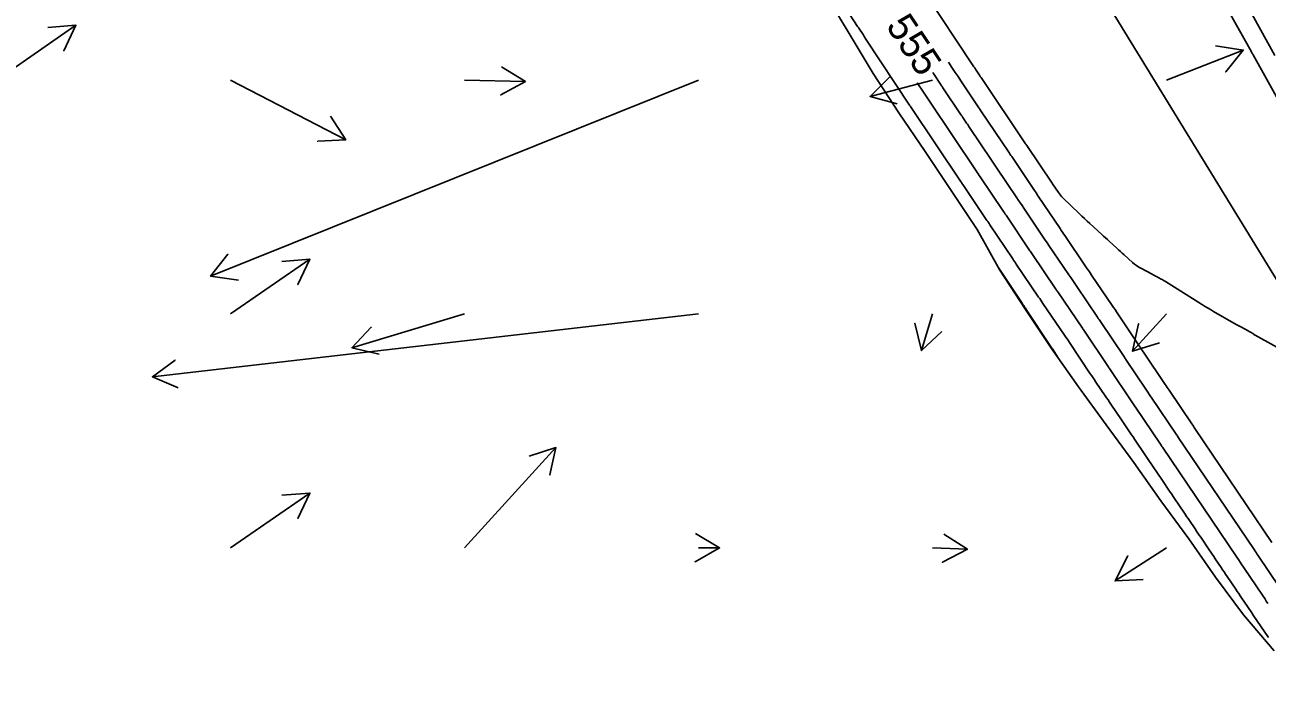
# Model space of a CAD drawing. Extents: x 954385 to 988206, y 1868364 to 1924553.
# Drawn here: x 956163.2 to 956428.6, y 1921989.1 to 1922130.7 of the extents above; entities that cross this region are included whole.
import ezdxf

# ---------------------------------------------------------------- set-up
doc = ezdxf.new("R2010")
doc.units = 0
for name, color, linetype in [('24', 7, 'Continuous'), ('26', 7, 'Continuous'), ('5', 7, 'Continuous'), ('6', 7, 'Continuous'), ('7', 7, 'Continuous'), ('Default', 7, 'Continuous')]:
    doc.layers.add(name, color=color, linetype=linetype)

msp = doc.modelspace()

# ---------------------------------------------------------------- linework, layer by layer
at = {"layer": '24'}
msp.add_lwpolyline([(956430.13, 1921996.86), (956423.56, 1922004.56), (956417.59, 1922012.63), (956411.86, 1922020.84), (956405.94, 1922028.95), (956400.16, 1922037.13), (956394.2, 1922045.21), (956388.28, 1922053.31), (956382.58, 1922061.55), (956376.96, 1922069.83), (956371.54, 1922078.24), (956366.67, 1922086.99), (956361.11, 1922095.3), (956355.55, 1922103.62), (956349.94, 1922111.92), (956344.46, 1922120.29), (956339.31, 1922128.86), (956334.16, 1922137.43)], dxfattribs=at)
at = {"layer": '26'}
for points in [[(956157.13, 1922118.93), (956174.1, 1922130.62), (956171.52, 1922125.2), (956174.1, 1922130.62), (956168.12, 1922130.14)], [(956407.13, 1922118.93), (956423.51, 1922125.34), (956419.77, 1922120.65), (956423.51, 1922125.34), (956417.58, 1922126.24)], [(956257.13, 1922118.93), (956270.15, 1922118.62), (956264.88, 1922115.74), (956270.15, 1922118.62), (956265.03, 1922121.74)], [(956357.13, 1922118.93), (956343.79, 1922115.43), (956348.05, 1922119.65), (956343.79, 1922115.43), (956349.58, 1922113.84)], [(956307.13, 1922118.93), (956202.88, 1922076.96), (956206.58, 1922081.68), (956202.88, 1922076.96), (956208.82, 1922076.11)], [(956207.13, 1922118.93), (956231.76, 1922106.11), (956225.76, 1922105.85), (956231.76, 1922106.11), (956228.53, 1922111.17)], [(956207.13, 1922068.93), (956224.1, 1922080.62), (956221.52, 1922075.2), (956224.1, 1922080.62), (956218.12, 1922080.14)], [(956307.13, 1922068.93), (956190.46, 1922055.49), (956195.28, 1922059.06), (956190.46, 1922055.49), (956195.96, 1922053.1)], [(956257.13, 1922068.93), (956233.08, 1922061.69), (956237.19, 1922066.06), (956233.08, 1922061.69), (956238.92, 1922060.31)], [(956357.13, 1922068.93), (956354.74, 1922061.07), (956353.38, 1922066.91), (956354.74, 1922061.07), (956359.12, 1922065.16)], [(956407.13, 1922068.93), (956399.87, 1922060.94), (956401.14, 1922066.8), (956399.87, 1922060.94), (956405.59, 1922062.77)], [(956257.13, 1922018.93), (956276.65, 1922040.34), (956275.37, 1922034.48), (956276.65, 1922040.34), (956270.93, 1922038.52)], [(956207.13, 1922018.93), (956224.1, 1922030.62), (956221.52, 1922025.2), (956224.1, 1922030.62), (956218.12, 1922030.14)], [(956307.13, 1922018.93), (956311.63, 1922018.88), (956306.41, 1922015.94), (956311.63, 1922018.88), (956306.47, 1922021.94)], [(956357.13, 1922018.93), (956364.57, 1922018.6), (956359.24, 1922015.83), (956364.57, 1922018.6), (956359.51, 1922021.83)], [(956407.13, 1922018.93), (956396.13, 1922011.84), (956398.88, 1922017.18), (956396.13, 1922011.84), (956402.13, 1922012.13)]]:
    msp.add_lwpolyline(points, dxfattribs=at)
at = {"layer": '6'}
msp.add_lwpolyline([(956431.36, 1922010.37), (956426.65, 1922017.34), (956426.45, 1922017.63), (956426.25, 1922017.93), (956426.05, 1922018.23), (956425.85, 1922018.52), (956409.57, 1922042.66), (956409.46, 1922042.83), (956409.35, 1922042.99), (956403.87, 1922051.1), (956403.79, 1922051.22), (956402.86, 1922052.6), (956398.41, 1922059.2), (956398.34, 1922059.31), (956398.26, 1922059.42), (956398.19, 1922059.53), (956398.12, 1922059.64), (956393.01, 1922067.29), (956392.86, 1922067.51), (956392.7, 1922067.74), (956392.55, 1922067.97), (956392.4, 1922068.2), (956387.95, 1922074.75), (956387.52, 1922075.39), (956387.08, 1922076.03), (956386.65, 1922076.67), (956386.22, 1922077.31), (956382.01, 1922083.52), (956381.74, 1922083.92), (956381.47, 1922084.32), (956381.2, 1922084.71), (956380.94, 1922085.11), (956376.62, 1922091.54), (956376.26, 1922092.08), (956375.89, 1922092.63), (956375.53, 1922093.17), (956375.16, 1922093.71), (956370.88, 1922100.09), (956370.6, 1922100.52), (956370.31, 1922100.94), (956370.03, 1922101.36), (956369.75, 1922101.78), (956365.06, 1922108.76), (956364.9, 1922109.01), (956364.74, 1922109.25), (956364.57, 1922109.49), (956364.41, 1922109.73), (956363.76, 1922110.7), (956363.6, 1922110.94), (956363.44, 1922111.18), (956363.28, 1922111.42), (956363.11, 1922111.66), (956359.35, 1922117.27), (956359.26, 1922117.41), (956359.16, 1922117.56), (956359.06, 1922117.7), (956358.97, 1922117.85), (956357.21, 1922120.51)], dxfattribs=at)
at = {"layer": '7'}
for points in [[(956428.88, 1921999.74), (956425.65, 1922004.53), (956425.34, 1922004.99), (956425.03, 1922005.46), (956424.72, 1922005.92), (956424.41, 1922006.38), (956423.16, 1922008.22), (956422.85, 1922008.68), (956422.54, 1922009.14), (956422.23, 1922009.6), (956421.92, 1922010.06), (956420.07, 1922012.81), (956419.75, 1922013.28), (956419.43, 1922013.75), (956419.11, 1922014.23), (956418.8, 1922014.7), (956417.53, 1922016.58), (956417.21, 1922017.05), (956416.89, 1922017.52), (956416.58, 1922017.99), (956416.26, 1922018.46), (956414.44, 1922021.16), (956414.13, 1922021.6), (956413.83, 1922022.05), (956413.53, 1922022.5), (956413.23, 1922022.95), (956412.02, 1922024.74), (956411.72, 1922025.19), (956411.41, 1922025.64), (956411.11, 1922026.09), (956410.81, 1922026.53), (956408.84, 1922029.45), (956408.54, 1922029.9), (956408.24, 1922030.35), (956407.93, 1922030.8), (956407.63, 1922031.26), (956406.41, 1922033.06), (956406.1, 1922033.51), (956405.8, 1922033.97), (956405.49, 1922034.42), (956405.19, 1922034.87), (956403.23, 1922037.77), (956402.93, 1922038.21), (956402.64, 1922038.65), (956402.34, 1922039.09), (956402.04, 1922039.53), (956400.85, 1922041.29), (956400.55, 1922041.73), (956400.26, 1922042.17), (956399.96, 1922042.62), (956399.66, 1922043.06), (956397.64, 1922046.05), (956397.34, 1922046.5), (956397.04, 1922046.95), (956396.73, 1922047.39), (956396.43, 1922047.84), (956395.22, 1922049.63), (956394.92, 1922050.08), (956394.62, 1922050.53), (956394.32, 1922050.97), (956394.02, 1922051.42), (956392.04, 1922054.35), (956391.74, 1922054.8), (956391.44, 1922055.24), (956391.14, 1922055.69), (956390.84, 1922056.14), (956386.41, 1922062.78), (956386.15, 1922063.17), (956385.88, 1922063.57), (956385.61, 1922063.96), (956385.35, 1922064.36), (956380.72, 1922071.18), (956380.49, 1922071.51), (956380.26, 1922071.85), (956380.03, 1922072.19), (956379.8, 1922072.53), (956375.03, 1922079.58), (956374.84, 1922079.86), (956374.65, 1922080.14), (956374.46, 1922080.42), (956374.27, 1922080.71), (956369.38, 1922087.99), (956369.22, 1922088.22), (956369.07, 1922088.45), (956368.91, 1922088.68), (956368.76, 1922088.91), (956363.73, 1922096.4), (956363.61, 1922096.58), (956363.49, 1922096.76), (956363.37, 1922096.94), (956363.25, 1922097.12), (956352.44, 1922113.23), (956352.39, 1922113.31), (956352.33, 1922113.38), (956352.28, 1922113.46), (956352.23, 1922113.53), (956342.91, 1922127.66), (956342.75, 1922127.9), (956342.59, 1922128.14), (956342.43, 1922128.39), (956342.28, 1922128.63), (956341.37, 1922130.03), (956341.29, 1922130.15), (956341.13, 1922130.4), (956336.11, 1922138.13)], [(956355.46, 1922137.66), (956365.68, 1922122.19), (956365.83, 1922121.96), (956365.98, 1922121.73), (956366.13, 1922121.51), (956366.28, 1922121.28), (956366.89, 1922120.38), (956367.04, 1922120.16), (956367.19, 1922119.93), (956367.34, 1922119.71), (956367.49, 1922119.48), (956377.02, 1922105.29), (956377.08, 1922105.2), (956377.14, 1922105.11), (956377.2, 1922105.02), (956377.26, 1922104.93), (956382.69, 1922096.84), (956382.75, 1922096.76), (956384.02, 1922094.86), (956384.23, 1922094.57), (956384.45, 1922094.29), (956384.68, 1922094.03), (956384.93, 1922093.78), (956388.51, 1922090.34), (956389.06, 1922089.82), (956389.61, 1922089.3), (956390.16, 1922088.78), (956390.72, 1922088.27), (956393.28, 1922085.92), (956393.68, 1922085.55), (956394.08, 1922085.19), (956394.48, 1922084.82), (956394.88, 1922084.46), (956396.48, 1922082.99), (956396.88, 1922082.63), (956397.28, 1922082.26), (956397.68, 1922081.9), (956398.08, 1922081.54), (956399.88, 1922079.91), (956400.29, 1922079.56), (956400.72, 1922079.24), (956401.17, 1922078.94), (956401.64, 1922078.67), (956404.06, 1922077.39), (956404.29, 1922077.26), (956404.53, 1922077.14), (956404.76, 1922077.01), (956405, 1922076.89), (956405.95, 1922076.38), (956406.18, 1922076.26), (956406.41, 1922076.12), (956406.64, 1922075.99), (956406.87, 1922075.85), (956414.6, 1922070.98), (956415.23, 1922070.59), (956415.87, 1922070.2), (956416.51, 1922069.83), (956417.15, 1922069.46), (956422.03, 1922066.69), (956422.58, 1922066.38), (956423.14, 1922066.07), (956424.54, 1922065.28), (956424.79, 1922065.13), (956425.05, 1922064.99), (956425.56, 1922064.7), (956425.68, 1922064.63), (956425.81, 1922064.55), (956425.94, 1922064.48), (956426.07, 1922064.41), (956434.01, 1922059.95)], [(956430.6, 1922115.32), (956425.61, 1922124.3), (956425.53, 1922124.45), (956425.44, 1922124.61), (956425.36, 1922124.76), (956425.27, 1922124.92), (956420.47, 1922133.56)], [(956425.4, 1922132.92), (956430.26, 1922124.17)], [(956429.63, 1922020.07), (956413.2, 1922044.43), (956413.03, 1922044.67), (956412.87, 1922044.91), (956412.71, 1922045.15), (956412.55, 1922045.39), (956407.69, 1922052.59), (956407.48, 1922052.9), (956407.27, 1922053.21), (956407.06, 1922053.52), (956406.85, 1922053.83), (956402.19, 1922060.74), (956401.93, 1922061.12), (956401.67, 1922061.51), (956401.42, 1922061.89), (956401.16, 1922062.28), (956396.72, 1922068.93), (956396.42, 1922069.38), (956396.12, 1922069.83), (956395.81, 1922070.28), (956395.51, 1922070.73), (956391.09, 1922077.23), (956390.79, 1922077.67), (956390.5, 1922078.11), (956390.2, 1922078.56), (956389.9, 1922079), (956385.38, 1922085.66), (956385.13, 1922086.03), (956384.88, 1922086.4), (956384.63, 1922086.78), (956384.39, 1922087.15), (956379.71, 1922094.11), (956379.51, 1922094.41), (956379.31, 1922094.71), (956379.1, 1922095.02), (956378.9, 1922095.32), (956374.04, 1922102.56), (956373.88, 1922102.79), (956373.73, 1922103.02), (956373.57, 1922103.26), (956373.41, 1922103.49), (956367.48, 1922112.33), (956367.25, 1922112.67), (956367.03, 1922113), (956363.74, 1922117.9), (956363.16, 1922118.77), (956362.57, 1922119.65), (956361.99, 1922120.52), (956361.41, 1922121.4), (956360.54, 1922122.72)], [(956428.78, 1922007.04), (956428.44, 1922007.54), (956428.1, 1922008.04), (956427.77, 1922008.54), (956423.57, 1922014.77), (956423.2, 1922015.3), (956422.84, 1922015.84), (956422.48, 1922016.38), (956422.12, 1922016.92), (956406.25, 1922040.44), (956406.15, 1922040.59), (956406.05, 1922040.74), (956405.95, 1922040.89), (956405.85, 1922041.04), (956400.47, 1922049), (956400.42, 1922049.07), (956399.44, 1922050.53), (956395.19, 1922056.82), (956394.92, 1922057.23), (956394.88, 1922057.28), (956394.85, 1922057.33), (956394.82, 1922057.38), (956394.78, 1922057.43), (956389.42, 1922065.46), (956389.36, 1922065.56), (956389.29, 1922065.65), (956389.23, 1922065.75), (956389.16, 1922065.85), (956383.88, 1922073.63), (956383.77, 1922073.79), (956383.67, 1922073.94), (956383.57, 1922074.09), (956383.46, 1922074.24), (956378.34, 1922081.81), (956378.2, 1922082.02), (956378.06, 1922082.23), (956377.92, 1922082.44), (956377.78, 1922082.65), (956372.83, 1922090.01), (956372.66, 1922090.28), (956372.48, 1922090.54), (956372.31, 1922090.8), (956372.13, 1922091.06), (956367.32, 1922098.22), (956367.11, 1922098.53), (956366.9, 1922098.85), (956366.69, 1922099.16), (956366.48, 1922099.48), (956356.31, 1922114.63), (956356.03, 1922115.05), (956355.75, 1922115.47), (956355.47, 1922115.89), (956355.19, 1922116.31), (956353.87, 1922118.31)], [(956383.99, 1922059.51), (956382.73, 1922061.44), (956382.68, 1922061.51), (956382.64, 1922061.58), (956382.59, 1922061.65), (956382.55, 1922061.72), (956382.36, 1922061.99), (956382.27, 1922062.13), (956382.18, 1922062.27), (956377.28, 1922069.67), (956377.2, 1922069.8), (956377.11, 1922069.93), (956377.03, 1922070.05), (956376.95, 1922070.18), (956376.61, 1922070.69), (956376.53, 1922070.81), (956376.44, 1922070.94), (956376.36, 1922071.07), (956376.28, 1922071.19), (956371.75, 1922078.06), (956371.67, 1922078.17), (956371.6, 1922078.28), (956371.53, 1922078.39), (956371.46, 1922078.5), (956371.02, 1922079.16)]]:
    msp.add_lwpolyline(points, dxfattribs=at)
at = {"layer": 'Default'}
msp.add_line((957221.14, 1920784.24), (956045.8, 1922705.18), dxfattribs=at)

# ---------------------------------------------------------------- texts
at = {"layer": '5'}
msp.add_text('555', height=6, rotation=303.43, dxfattribs=at).set_placement((956347.03, 1922130.49))

doc.saveas('drawing.dxf')
